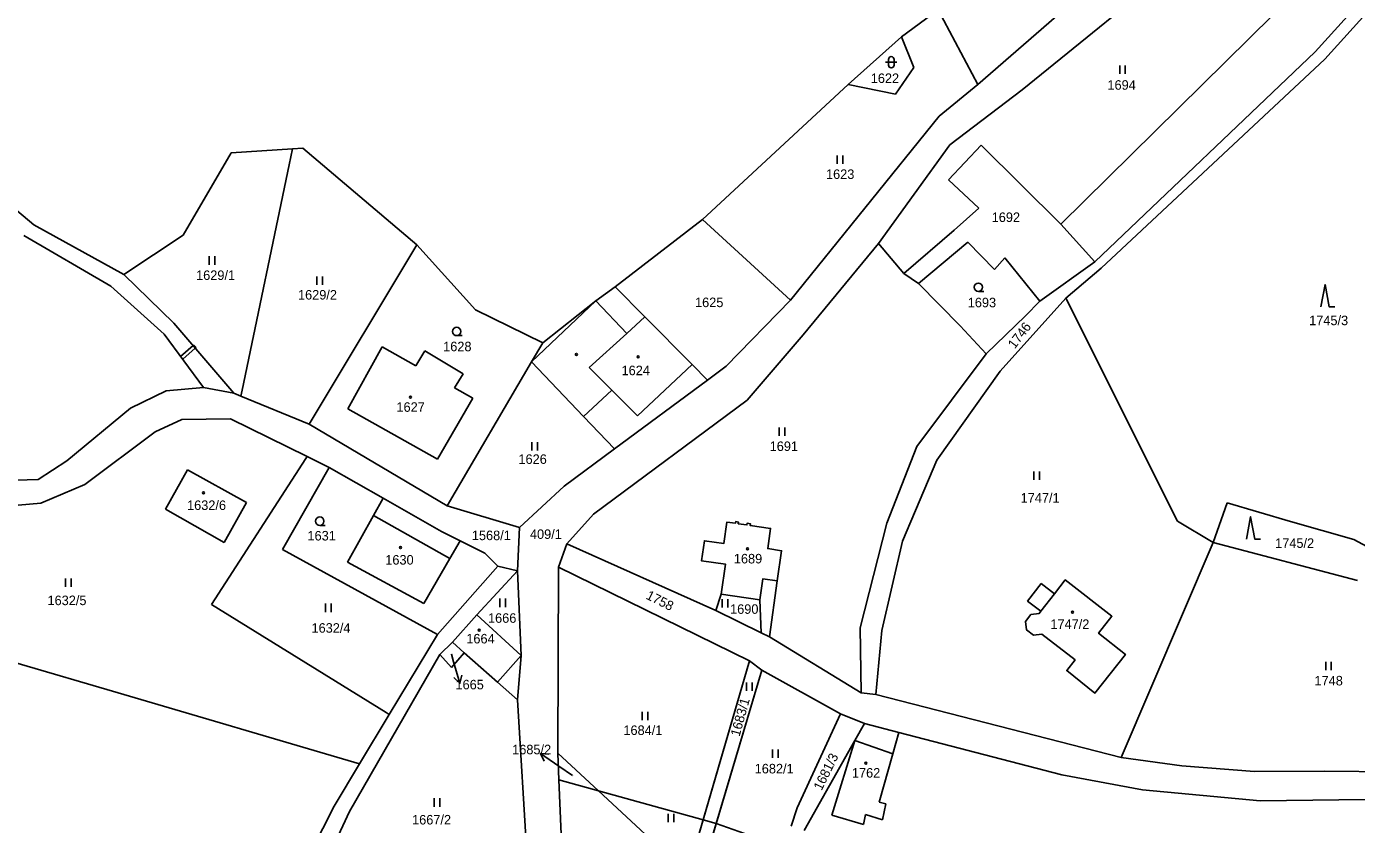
# Model space of a CAD drawing. Extents: x -670359 to -668019, y -978807 to -976674.
# Drawn here: x -669138.3 to -668901.1, y -978192.9 to -978050.6 of the extents above; entities that cross this region are included whole.
import ezdxf

# ---------------------------------------------------------------- set-up
doc = ezdxf.new("R2010")
doc.units = 0
for name, color, linetype in [('Hranice parcel', 7, 'Continuous'), ('Parcelní čísla', 7, 'Continuous'), ('Vnitřní kresba', 7, 'Continuous'), ('Věcná břemena k části', 7, 'Continuous'), ('Značky budov', 7, 'Continuous'), ('Značky kultur', 7, 'Continuous')]:
    doc.layers.add(name, color=color, linetype=linetype)

msp = doc.modelspace()

# ---------------------------------------------------------------- linework, layer by layer
at = {"layer": 'Hranice parcel'}
for points in [[(-668936, -978032.58), (-668968.61, -978060.99)], [(-668908.45, -978055.15), (-668888.87, -978033.49)], [(-668930.88, -978037.71), (-668960.68, -978061.9)], [(-668906.72, -978056.46), (-668898.28, -978047.1)], [(-668975.67, -978047.64), (-668982.21, -978052.45)], [(-668968.61, -978060.99), (-668975.67, -978047.64)], [(-668953.8, -978085.85), (-668915.95, -978048.61)], [(-668982.21, -978052.45), (-668991.74, -978060.98)], [(-668980.02, -978057.91), (-668982.21, -978052.45)], [(-668947.71, -978092.62), (-668908.45, -978055.15)], [(-668946.62, -978093.71), (-668906.72, -978056.46)], [(-668983.27, -978062.67), (-668980.02, -978057.91)], [(-668991.74, -978060.98), (-669017.69, -978085.02)], [(-668991.74, -978060.98), (-668983.27, -978062.67)], [(-668975.47, -978066.6), (-668968.61, -978060.99)], [(-668960.68, -978061.9), (-668973.6, -978071.73)], [(-668975.47, -978066.6), (-669001.99, -978099.42)], [(-669153.63, -978072.03), (-669136.97, -978085.97)], [(-669110.34, -978087.85), (-669101.78, -978073.15)], [(-669101.78, -978073.15), (-669090.82, -978072.45)], [(-669090.82, -978072.45), (-669091.42, -978075.32)], [(-669088.96, -978072.33), (-669090.82, -978072.45)], [(-669088.96, -978072.33), (-669068.65, -978089.58)], [(-668986.28, -978089.35), (-668973.6, -978071.73)], [(-668967.97, -978071.78), (-668973.84, -978077.99)], [(-668967.97, -978071.78), (-668953.8, -978085.85)], [(-669091.42, -978075.32), (-669099.81, -978115.46)], [(-668973.84, -978077.99), (-668968.41, -978083.05)], [(-668968.41, -978083.05), (-668972.8, -978086.97)], [(-669017.69, -978085.02), (-669033.27, -978097.05)], [(-669017.69, -978085.02), (-669001.99, -978099.42)], [(-669136.97, -978085.97), (-669120.9, -978094.86)], [(-668981.81, -978094.65), (-668972.8, -978086.97)], [(-668953.8, -978085.85), (-668947.71, -978092.62)], [(-669123.24, -978096.91), (-669138.75, -978087.87)], [(-669120.9, -978094.86), (-669110.34, -978087.85)], [(-669068.65, -978089.58), (-669087.88, -978121.53)], [(-669058.21, -978101.14), (-669068.65, -978089.58)], [(-668986.28, -978089.35), (-668999.74, -978105.61)], [(-668981.81, -978094.65), (-668986.28, -978089.35)], [(-668970.35, -978089.09), (-668979.15, -978096.47)], [(-668965.63, -978093.97), (-668970.35, -978089.09)], [(-668963.76, -978091.85), (-668965.63, -978093.97)], [(-668957.56, -978099.63), (-668963.76, -978091.85)], [(-669120.9, -978094.86), (-669112.02, -978103.51)], [(-668979.15, -978096.47), (-668981.81, -978094.65)], [(-668957.56, -978099.63), (-668947.71, -978092.62)], [(-668952.92, -978099.08), (-668946.62, -978093.71)], [(-669113.72, -978105.49), (-669123.24, -978096.91)], [(-669033.27, -978097.05), (-669036.74, -978099.53)], [(-669033.27, -978097.05), (-669027.96, -978102.42)], [(-668971.73, -978104.03), (-668979.15, -978096.47)], [(-669036.74, -978099.53), (-669046.18, -978107.02)], [(-669001.99, -978099.42), (-669013.49, -978111.22)], [(-668964.59, -978112.07), (-668952.92, -978099.08)], [(-668960.07, -978102.25), (-668957.56, -978099.63)], [(-668952.92, -978099.08), (-668932.95, -978138.87)], [(-669046.18, -978107.02), (-669058.21, -978101.14)], [(-669112.02, -978103.51), (-669101.27, -978116.03)], [(-669027.96, -978102.42), (-669019.57, -978110.91)], [(-668967.11, -978109), (-668971.73, -978104.03)], [(-668967.11, -978109), (-668960.07, -978102.25)], [(-669106.7, -978115.01), (-669113.72, -978105.49)], [(-668999.74, -978105.61), (-669009.75, -978117.26)], [(-669080.97, -978118.81), (-669074.84, -978107.75)], [(-669074.84, -978107.75), (-669068.84, -978111.15)], [(-669068.84, -978111.15), (-669067.25, -978108.48)], [(-669067.25, -978108.48), (-669060.41, -978112.55)], [(-669046.18, -978107.02), (-669048.18, -978110.44)], [(-668979.46, -978125.5), (-668967.11, -978109)], [(-669048.18, -978110.44), (-669063.22, -978136.11)], [(-669038.91, -978120.18), (-669048.18, -978110.44)], [(-669019.57, -978110.91), (-669016.82, -978113.68)], [(-669013.49, -978111.22), (-669016.82, -978113.68)], [(-669060.41, -978112.55), (-669061.91, -978115.07)], [(-669016.82, -978113.68), (-669033.42, -978125.96)], [(-668975.91, -978127.95), (-668964.59, -978112.07)], [(-669113.35, -978115.58), (-669119.71, -978118.71)], [(-669106.7, -978115.01), (-669113.35, -978115.58)], [(-669101.27, -978116.03), (-669106.7, -978115.01)], [(-669101.27, -978116.03), (-669100.03, -978116.54)], [(-669099.81, -978115.46), (-669100.03, -978116.54)], [(-669061.91, -978115.07), (-669058.69, -978116.89)], [(-669087.88, -978121.53), (-669100.03, -978116.54)], [(-669058.69, -978116.89), (-669064.97, -978127.78)], [(-669009.75, -978117.26), (-669037.14, -978137.6)], [(-669119.71, -978118.71), (-669131.09, -978128.1)], [(-669110.6, -978120.73), (-669115.35, -978122.91)], [(-669101.88, -978120.58), (-669110.6, -978120.73)], [(-669101.88, -978120.58), (-669088.24, -978127.33)], [(-669064.97, -978127.78), (-669080.97, -978118.81)], [(-669038.91, -978120.18), (-669033.42, -978125.96)], [(-669115.35, -978122.91), (-669127.86, -978132.3)], [(-669087.88, -978121.53), (-669063.22, -978136.11)], [(-668984.84, -978139.2), (-668979.46, -978125.5)], [(-669131.09, -978128.1), (-669136.17, -978131.41)], [(-669088.24, -978127.33), (-669088.45, -978127.66), (-669105.26, -978153.68)], [(-669084.28, -978129.29), (-669088.24, -978127.33)], [(-669033.42, -978125.96), (-669042.37, -978132.58)], [(-668982, -978142.4), (-668975.91, -978127.95)], [(-669109.54, -978129.67), (-669113.51, -978136.69)], [(-669099.03, -978135.53), (-669109.54, -978129.67)], [(-669084.28, -978129.29), (-669092.6, -978143.88)], [(-669074.66, -978134.76), (-669084.28, -978129.29)], [(-669136.17, -978131.41), (-669171.08, -978132.47)], [(-669127.86, -978132.3), (-669135.74, -978135.65)], [(-669042.37, -978132.58), (-669050.32, -978139.97)], [(-669074.66, -978134.76), (-669076.36, -978137.81)], [(-669064.25, -978140.69), (-669074.66, -978134.76)], [(-669135.74, -978135.65), (-669147.91, -978136.72)], [(-669113.51, -978136.69), (-669103, -978142.62)], [(-669103, -978142.62), (-669099.03, -978135.53)], [(-669063.22, -978136.11), (-669050.32, -978139.97)], [(-669037.14, -978137.6), (-669041.92, -978142.9)], [(-668926.62, -978142.66), (-668924.09, -978135.6)], [(-668924.09, -978135.6), (-668912.84, -978138.91)], [(-669076.36, -978137.81), (-669081.01, -978146.16)], [(-669050.32, -978139.97), (-669050.69, -978147.69)], [(-669004.38, -978149.51), (-669003.6, -978144.11), (-669006.07, -978143.74), (-669005.55, -978140.14), (-669009.2, -978139.61), (-669009.16, -978139.31), (-669009.75, -978139.22), (-669009.79, -978139.52), (-669011.32, -978139.3), (-669011.28, -978139), (-669011.78, -978138.93), (-669011.82, -978139.22), (-669013.35, -978139), (-669013.91, -978142.85), (-669017.37, -978142.35), (-669017.88, -978145.91), (-669013.59, -978146.53), (-669014.36, -978151.86)], [(-668989.56, -978157.87), (-668984.84, -978139.2)], [(-668932.95, -978138.87), (-668926.62, -978142.66)], [(-668912.84, -978138.91), (-668901.51, -978142.11)], [(-669060.94, -978142.34), (-669064.25, -978140.69)], [(-669062.76, -978145.48), (-669060.94, -978142.34)], [(-669056.5, -978144.55), (-669060.94, -978142.34)], [(-668901.51, -978142.11), (-668887.86, -978149.46)], [(-669092.6, -978143.88), (-669064.98, -978159.05)], [(-669054.2, -978146.87), (-669056.5, -978144.55)], [(-669041.92, -978142.9), (-669043.4, -978147.05)], [(-669015.31, -978154.79), (-669041.92, -978142.9)], [(-668985.72, -978158.34), (-668982, -978142.4)], [(-668943.05, -978181.01), (-668926.62, -978142.66)], [(-668926.62, -978142.66), (-668900.88, -978149.43)], [(-669081.01, -978146.16), (-669067.4, -978153.51)], [(-669067.4, -978153.51), (-669062.76, -978145.48)], [(-669064.98, -978159.05), (-669054.2, -978146.87)], [(-669050.69, -978147.69), (-669054.2, -978146.87)], [(-669043.4, -978147.05), (-669043.51, -978180.24)], [(-669009.32, -978163.73), (-669043.4, -978147.05)], [(-669057.98, -978155.53), (-669050.69, -978147.69)], [(-669050.05, -978162.81), (-669050.69, -978147.69)], [(-668954.92, -978151.78), (-668953, -978149.32), (-668944.66, -978155.81), (-668947.06, -978158.83), (-668942.27, -978162.6), (-668947.71, -978169.5), (-668952.73, -978165.5), (-668951.24, -978163.59), (-668957.15, -978158.97), (-668958.64, -978159.2), (-668959.89, -978158.23), (-668960.09, -978156.73), (-668959.11, -978155.5), (-668957.64, -978155.29), (-668957.33, -978154.9)], [(-669187.92, -978150.12), (-669122.96, -978169.18)], [(-669005.75, -978159.45), (-669004.38, -978149.51)], [(-668957.33, -978154.9), (-668959.71, -978153.11), (-668957.27, -978149.94)], [(-668957.27, -978149.94), (-668954.92, -978151.78)], [(-669073.56, -978173.31), (-669074.15, -978172.95), (-669105.26, -978153.68)], [(-669014.36, -978151.86), (-669015.31, -978154.79)], [(-669014.36, -978151.86), (-669007.5, -978152.86)], [(-669007.5, -978152.86), (-669007.23, -978158.77)], [(-669062.27, -978160.44), (-669057.98, -978155.53)], [(-669050.05, -978162.81), (-669057.98, -978155.53)], [(-669007.23, -978158.77), (-669015.31, -978154.79)], [(-669005.75, -978159.45), (-669007.23, -978158.77)], [(-668989.37, -978169.46), (-668989.56, -978157.87)], [(-668986.79, -978169.76), (-668985.72, -978158.34)], [(-669064.98, -978159.05), (-669073.56, -978173.31)], [(-669064.54, -978162.65), (-669062.27, -978160.44)], [(-669060.21, -978162.3), (-669062.27, -978160.44)], [(-668989.37, -978169.46), (-669005.75, -978159.45)], [(-669080.68, -978190.63), (-669064.54, -978162.65)], [(-669062.48, -978164.92), (-669064.54, -978162.65)], [(-669060.21, -978162.3), (-669062.48, -978164.92)], [(-669054.26, -978167.56), (-669060.21, -978162.3)], [(-669050.69, -978170.72), (-669050.05, -978162.81)], [(-669017.58, -978192.13), (-669009.32, -978163.73)], [(-669015.24, -978192.78), (-669007.09, -978165.43)], [(-669007.09, -978165.43), (-669009.32, -978163.73)], [(-668993.09, -978173.18), (-669007.09, -978165.43)], [(-669050.69, -978170.72), (-669054.26, -978167.56)], [(-669122.96, -978169.18), (-669078.86, -978182.12)], [(-669047.23, -978227.57), (-669050.69, -978170.72)], [(-668989.37, -978169.46), (-668986.79, -978169.76)], [(-668986.79, -978169.76), (-668943.05, -978181.01)], [(-669000.79, -978189.98), (-668993.09, -978173.18)], [(-668988.8, -978174.92), (-668993.09, -978173.18)], [(-669073.56, -978173.31), (-669078.86, -978182.12)], [(-668990.54, -978177.97), (-668988.8, -978174.92)], [(-668982.66, -978176.52), (-668988.8, -978174.92)], [(-668982.66, -978176.52), (-668983.74, -978180.33)], [(-668953.59, -978184.1), (-668982.66, -978176.52)], [(-669043.51, -978180.24), (-669043.31, -978184.98)], [(-669036.28, -978186.94), (-669043.51, -978180.24)], [(-668999.54, -978194.01), (-668990.54, -978177.97)], [(-668994.61, -978191.26), (-668990.54, -978177.97)], [(-669083.39, -978189.65), (-669078.86, -978182.12)], [(-668983.74, -978180.33), (-668986.17, -978188.97)], [(-668943.05, -978181.01), (-668932.19, -978182.48)], [(-668932.19, -978182.48), (-668919.24, -978183.51)], [(-669036.28, -978186.94), (-669043.31, -978184.98)], [(-669043.31, -978184.98), (-669042.35, -978207.13)], [(-668939.22, -978186.75), (-668953.59, -978184.1)], [(-668919.24, -978183.51), (-668906.67, -978183.41)], [(-668906.67, -978183.41), (-668894.51, -978183.54)], [(-669017.58, -978192.13), (-669036.28, -978186.94)], [(-669020.36, -978201.68), (-669036.28, -978186.94)], [(-668918.21, -978188.72), (-668939.22, -978186.75)], [(-669093.61, -978209.85), (-669083.39, -978189.65)], [(-668986.17, -978188.97), (-668984.97, -978189.27)], [(-668984.97, -978189.27), (-668985.58, -978192.1)], [(-668894.83, -978188.42), (-668918.21, -978188.72)], [(-669090.18, -978211.09), (-669080.68, -978190.63)], [(-669020.36, -978201.68), (-669017.58, -978192.13)], [(-669015.24, -978192.78), (-669017.58, -978192.13)], [(-669001.87, -978193.24), (-669000.79, -978189.98)], [(-668988.96, -978192.92), (-668994.61, -978191.26)], [(-668988.61, -978191.16), (-668988.96, -978192.92)], [(-668985.58, -978192.1), (-668988.61, -978191.16)], [(-669018.05, -978202.19), (-669015.24, -978192.78)], [(-669003.12, -978197.04), (-669015.24, -978192.78)]]:
    msp.add_lwpolyline(points, dxfattribs=at)
at = {"layer": 'Parcelní čísla'}
for p, q in [((-669062.49, -978162.57), (-669062.09, -978163.92)), ((-669060.62, -978166.3), (-669060.98, -978167.76)), ((-669045.97, -978181.64), (-669046.62, -978180.29)), ((-669040.87, -978184.23), (-669043.32, -978182.55))]:
    msp.add_line(p, q, dxfattribs=at)
for points in [[(-669062.09, -978163.92), (-669060.98, -978167.76), (-669062.06, -978166.72)], [(-669043.32, -978182.55), (-669046.62, -978180.29), (-669045.12, -978180.4)]]:
    msp.add_lwpolyline(points, dxfattribs=at)
at = {"layer": 'Vnitřní kresba'}
for points in [[(-669048.18, -978110.44), (-669036.74, -978099.53)], [(-669036.74, -978099.53), (-669031.19, -978105.35)], [(-669031.19, -978105.35), (-669027.96, -978102.42)], [(-669031.19, -978105.35), (-669037.91, -978111.42)], [(-669037.91, -978111.42), (-669033.86, -978115.48)], [(-669029.27, -978120.08), (-669019.57, -978110.91)], [(-669033.86, -978115.48), (-669038.91, -978120.18)], [(-669033.86, -978115.48), (-669029.27, -978120.08)], [(-669076.36, -978137.81), (-669062.76, -978145.48)], [(-669007.5, -978152.86), (-669006.95, -978149.13), (-669004.38, -978149.51)], [(-668957.33, -978154.9), (-668954.92, -978151.78)], [(-669054.26, -978167.56), (-669050.05, -978162.81)], [(-668983.74, -978180.33), (-668990.54, -978177.97)]]:
    msp.add_lwpolyline(points, dxfattribs=at)
at = {"layer": 'Věcná břemena k části'}
for p, q in [((-669110.78, -978109.47), (-669108.56, -978107.54)), ((-669108.17, -978108), (-669110.42, -978109.96)), ((-669108.56, -978107.54), (-669108.44, -978107.43)), ((-669108.44, -978107.43), (-669108.04, -978107.89)), ((-669108.04, -978107.89), (-669108.17, -978108)), ((-669110.42, -978109.96), (-669110.78, -978109.47))]:
    msp.add_line(p, q, dxfattribs=at)
for points in [[(-669108.56, -978107.54), (-669108.17, -978108)], [(-669108.17, -978108), (-669108.56, -978107.54)], [(-669026.24, -978227.3), (-669023.67, -978211.89), (-669023.66, -978210.53), (-669020.36, -978201.68), (-669009.32, -978163.73), (-669007.09, -978165.43), (-669018.05, -978202.19), (-669019.66, -978211.21), (-669020.98, -978221.99), (-669022.81, -978229.01), (-669026.24, -978227.3)]]:
    msp.add_lwpolyline(points, dxfattribs=at)
at = {"layer": 'Značky budov'}
for centre in [(-669029.19, -978109.56), (-669069.79, -978116.74), (-669106.71, -978133.79), (-669071.57, -978143.56), (-669009.65, -978143.78), (-668951.7, -978155.08), (-669057.52, -978158.27), (-668988.55, -978181.98)]:
    msp.add_circle(centre, 0.175, dxfattribs=at)
at = {"layer": 'Značky kultur'}
for p, q in [((-668984.53, -978056.5), (-668984.53, -978057.5)), ((-668983.53, -978056.5), (-668983.53, -978057.5)), ((-668985.03, -978057), (-668983.03, -978057)), ((-668943.29, -978057.57), (-668943.29, -978059.07)), ((-668942.29, -978059.07), (-668942.29, -978057.57)), ((-668993.67, -978073.61), (-668993.67, -978075.11)), ((-668992.67, -978075.11), (-668992.67, -978073.61)), ((-669105.7, -978091.6), (-669105.7, -978093.1)), ((-669104.7, -978093.1), (-669104.7, -978091.6)), ((-669086.49, -978095.18), (-669086.49, -978096.68)), ((-669085.49, -978096.68), (-669085.49, -978095.18)), ((-668968.5, -978097.87), (-668967.5, -978097.87)), ((-669061.55, -978105.76), (-669060.55, -978105.76)), ((-669004.04, -978122.13), (-669004.04, -978123.63)), ((-669003.04, -978123.63), (-669003.04, -978122.13)), ((-669048.16, -978124.75), (-669048.16, -978126.25)), ((-669047.16, -978126.25), (-669047.16, -978124.75)), ((-668958.59, -978129.96), (-668958.59, -978131.46)), ((-668957.59, -978131.46), (-668957.59, -978129.96)), ((-669085.98, -978139.59), (-669084.98, -978139.59)), ((-669131.33, -978149.04), (-669131.33, -978150.54)), ((-669130.33, -978150.54), (-669130.33, -978149.04)), ((-669084.92, -978153.55), (-669084.92, -978155.05)), ((-669083.92, -978155.05), (-669083.92, -978153.55)), ((-669053.84, -978152.66), (-669053.84, -978154.16)), ((-669052.84, -978154.16), (-669052.84, -978152.66)), ((-669014.17, -978152.75), (-669014.17, -978154.25)), ((-669013.17, -978154.25), (-669013.17, -978152.75)), ((-668906.54, -978163.94), (-668906.54, -978165.44)), ((-668905.54, -978165.44), (-668905.54, -978163.94)), ((-669009.83, -978167.61), (-669009.83, -978169.11)), ((-669008.83, -978169.11), (-669008.83, -978167.61)), ((-669028.45, -978172.82), (-669028.45, -978174.32)), ((-669027.45, -978174.32), (-669027.45, -978172.82)), ((-669005.21, -978179.58), (-669005.21, -978181.08)), ((-669004.21, -978181.08), (-669004.21, -978179.58)), ((-669065.58, -978188.27), (-669065.58, -978189.77)), ((-669064.58, -978189.77), (-669064.58, -978188.27)), ((-669023.8, -978191.02), (-669023.8, -978192.52)), ((-669022.8, -978192.52), (-669022.8, -978191.02))]:
    msp.add_line(p, q, dxfattribs=at)
for points in [[(-668907.41, -978100.64), (-668906.66, -978096.64), (-668905.91, -978100.64), (-668904.91, -978100.64)], [(-668920.69, -978142.05), (-668919.94, -978138.05), (-668919.19, -978142.05), (-668918.19, -978142.05)]]:
    msp.add_lwpolyline(points, dxfattribs=at)
for centre, radius in [((-668968.5, -978097.12), 0.75), ((-669061.55, -978105.01), 0.75), ((-669040.2, -978109.1), 0.175), ((-669029.19, -978109.56), 0.175), ((-669069.79, -978116.74), 0.175), ((-669106.71, -978133.79), 0.175), ((-669085.98, -978138.84), 0.75), ((-669071.57, -978143.56), 0.175), ((-669009.65, -978143.78), 0.175), ((-668951.7, -978155.08), 0.175), ((-669057.52, -978158.27), 0.175), ((-668988.55, -978181.98), 0.175)]:
    msp.add_circle(centre, radius, dxfattribs=at)
for centre, start, end in [((-668984.03, -978056.5), 0, 180), ((-668984.03, -978057.5), 180, 0)]:
    msp.add_arc(centre, 0.5, start, end, dxfattribs=at)

# ---------------------------------------------------------------- texts
at = {"layer": 'Parcelní čísla'}
for s, height, p in [('1622', 1.7, (-668987.69, -978060.7)), ('1694', 1.7, (-668945.47, -978061.9)), ('1623', 1.7, (-668995.67, -978077.81)), ('1692', 1.7, (-668966.12, -978085.49)), ('1629/1', 1.7, (-669108.03, -978095.83)), ('1629/2', 1.7, (-669089.85, -978099.32)), ('1625', 1.7, (-669019.03, -978100.67)), ('1693', 1.7, (-668970.39, -978100.7)), ('1745/3', 1.7, (-668909.49, -978103.89)), ('1628', 1.7, (-669063.96, -978108.54)), ('1624', 1.7, (-669032.14, -978112.81)), ('1627', 1.7, (-669072.29, -978119.34)), ('1691', 1.7, (-669005.72, -978126.33)), ('1626', 1.7, (-669050.53, -978128.63)), ('1632/6', 1.7, (-669109.64, -978136.85)), ('1747/1', 1.7, (-668960.96, -978135.54)), ('1631', 1.7, (-669088.16, -978142.29)), ('1568/1', 1.7, (-669058.84, -978142.23)), ('409/1', 1.7, (-669048.48, -978142.01)), ('1745/2', 1.7, (-668915.56, -978143.61)), ('1689', 1.7, (-669012.11, -978146.38)), ('1630', 1.7, (-669074.28, -978146.59)), ('1632/5', 1.7, (-669134.53, -978153.82)), ('1690', 1.7, (-669012.78, -978155.37)), ('1666', 1.7, (-669055.96, -978156.97)), ('1747/2', 1.7, (-668955.65, -978158.06)), ('1632/4', 1.7, (-669087.44, -978158.74)), ('1664', 1.7, (-669059.83, -978160.65)), ('1665', 0.1, (-669062.64, -978162.57)), ('1665', 1.7, (-669061.76, -978168.84)), ('1748', 1.7, (-668908.54, -978168.14)), ('1684/1', 1.7, (-669031.81, -978176.98)), ('1685/2', 1.7, (-669051.65, -978180.42)), ('1682/1', 1.7, (-669008.39, -978183.83)), ('1685/2', 0.1, (-669041.11, -978184.23)), ('1762', 1.7, (-668991.05, -978184.58)), ('1667/2', 1.7, (-669069.5, -978192.94))]:
    msp.add_text(s, height=height, dxfattribs=at).set_placement(p)
for s, rotation, p in [('1746', 53.0742, (-668962.01, -978108.23)), ('1758', 333.435, (-669027.92, -978152.63)), ('1683/1', 74.5826, (-669011.1, -978177.36)), ('1681/3', 63.9, (-668996.46, -978187.01))]:
    msp.add_text(s, height=1.7, rotation=rotation, dxfattribs=at).set_placement(p)

doc.saveas('drawing.dxf')
